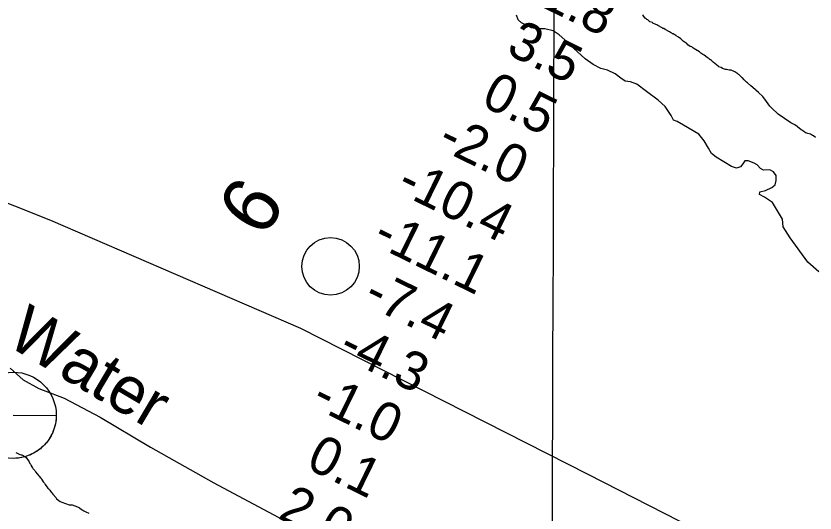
# Model space of a CAD drawing. Extents: x 3146026 to 3183936, y 897894 to 923344.
# Drawn here: x 3154575 to 3155964, y 914265 to 915129 of the extents above; entities that cross this region are included whole.
import ezdxf

# ---------------------------------------------------------------- set-up
doc = ezdxf.new("R2010")
doc.units = 0
for name, color, linetype in [('V-GRID-MAJR', 7, 'Continuous'), ('V-RIVR-EDGE', 7, 'Continuous'), ('V-RIVR-GAGE', 7, 'Continuous'), ('V-RIVR-IDEN', 7, 'Continuous'), ('V-RIVR-MILE', 7, 'Continuous'), ('V-RIVR-RANG', 7, 'Continuous'), ('V-SITE-VEGE', 7, 'Continuous'), ('V-TOPO-BNDY', 7, 'Continuous')]:
    doc.layers.add(name, color=color, linetype=linetype)

msp = doc.modelspace()

# ---------------------------------------------------------------- linework, layer by layer
at = {"layer": 'V-GRID-MAJR'}
msp.add_spline([(3155483.12, 907322.211), (3155490.4390000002, 909418.746), (3155511.603, 915481.6070000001), (3155532.767, 921544.514), (3155532.774, 921546.412)], degree=3, dxfattribs=at)
at = {"layer": 'V-RIVR-EDGE'}
for points in [[(3155480.120210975, 915106.8020101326), (3155471.2926323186, 915108.6511798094), (3155460.6460070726, 915113.854973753), (3155453.344969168, 915117.223153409), (3155447.876533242, 915122.718700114), (3155445.155870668, 915130.948464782)], [(3155970.326038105, 914684.3876305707), (3155951.1804877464, 914701.1856034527), (3155920.221301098, 914743.9001275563), (3155908.08578896, 914762.8126651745), (3155906.8999509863, 914775.9115456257), (3155889.6126072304, 914805.1917580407), (3155875.624913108, 914814.0584967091), (3155867.1101733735, 914819.2570191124), (3155867.7298266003, 914823.5192839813), (3155877.4816135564, 914825.931626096), (3155888.458398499, 914831.0819515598), (3155894.560796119, 914835.6352161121), (3155896.4069534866, 914843.244574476), (3155896.124237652, 914852.0774246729), (3155891.5717261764, 914858.4843773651), (3155884.8805514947, 914862.1556059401), (3155874.2188647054, 914861.2682984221), (3155868.743651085, 914864.0228494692), (3155863.27747439, 914870.432061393), (3155857.8022607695, 914873.1866124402), (3155847.7632395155, 914877.7797900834), (3155841.97594005, 914877.4895434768), (3155838.003168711, 914872.0173421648), (3155834.031903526, 914867.1542509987), (3155827.3256673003, 914864.7343781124), (3155818.805656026, 914867.8010150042), (3155791.7401676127, 914884.0094577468), (3155783.532242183, 914890.120892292), (3155778.377398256, 914899.2703467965), (3155771.0997057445, 914912.0797337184), (3155761.991670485, 914923.6754188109), (3155735.2299840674, 914939.5785534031), (3155723.976507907, 914945.6975187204), (3155717.89218414, 914948.4535759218), (3155713.95179512, 914956.0772427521), (3155703.026972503, 914971.94121733), (3155690.8726334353, 914983.2398781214), (3155670.8088993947, 914998.2127797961), (3155653.7846914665, 915010.7417101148), (3155642.831251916, 915015.0325919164), (3155634.0014140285, 915015.9680963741), (3155626.0957844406, 915021.165112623), (3155616.3688490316, 915028.80308792), (3155603.28879551, 915035.2311267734), (3155591.4179253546, 915038.0014924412), (3155578.034069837, 915044.7348394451), (3155564.3539430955, 915054.8190453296), (3155543.9946909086, 915073.4473609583), (3155529.107640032, 915088.1029052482), (3155519.0776557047, 915096.3507437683), (3155508.740103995, 915103.3811150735), (3155494.129744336, 915106.7673685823), (3155480.120210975, 915106.8020101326)], [(3154564.785410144, 914516.8781149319), (3154587.738746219, 914496.9916081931), (3154614.6697759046, 914481.8544056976), (3154659.046956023, 914465.0876839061), (3154721.626206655, 914431.6189638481), (3154808.7490862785, 914379.8461846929), (3154918.848837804, 914317.7051204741), (3155039.2541121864, 914253.1590036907)]]:
    msp.add_lwpolyline(points, dxfattribs=at)
at = {"layer": 'V-RIVR-GAGE'}
msp.add_lwpolyline([(3154570.108882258, 914435.1427246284), (3154645.1086529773, 914434.9572736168), (3154645.055088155, 914432.3023979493), (3154644.868275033, 914429.1428502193), (3154644.6158665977, 914426.5514664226), (3154644.268431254, 914423.949317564), (3154643.729700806, 914420.8236401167), (3154643.082287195, 914417.8262318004), (3154642.2140780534, 914414.5073684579), (3154641.5657736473, 914412.3629649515), (3154640.592719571, 914409.5113622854), (3154639.4645151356, 914406.5991430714), (3154638.364227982, 914404.0578559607), (3154637.1740696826, 914401.5687912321), (3154635.891008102, 914399.1189563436), (3154634.5441766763, 914396.7622794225), (3154632.9006587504, 914394.1283352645), (3154631.3991838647, 914391.9160411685), (3154629.275096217, 914389.0522846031), (3154627.1325946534, 914386.4255742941), (3154624.50036267, 914383.5040740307), (3154622.2046305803, 914381.188743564), (3154619.7149411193, 914378.8908927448), (3154617.531351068, 914377.037286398), (3154615.8881267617, 914375.7353455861), (3154613.2322834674, 914373.7799066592), (3154611.3180599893, 914372.4786359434), (3154608.7981287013, 914370.8918620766), (3154606.1343363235, 914369.3614441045), (3154603.41382106, 914367.9431667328), (3154601.2903153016, 914366.9324143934), (3154599.0188520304, 914365.9390279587), (3154596.4022810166, 914364.9024947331), (3154593.690908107, 914363.9461961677), (3154590.415420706, 914362.9442923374), (3154587.254395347, 914362.12910605), (3154584.824079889, 914361.6001138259), (3154582.0678396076, 914361.1019276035), (3154579.680976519, 914360.7558284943), (3154576.892211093, 914360.4497232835), (3154574.6957925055, 914360.2831538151)], dxfattribs=at)
msp.add_circle((3154570.1088968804, 914435.1427481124), 74.99999999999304, dxfattribs=at)
at = {"layer": 'V-RIVR-MILE'}
msp.add_circle((3155121.7800000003, 914693.9990000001), 50.000000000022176, dxfattribs=at)
at = {"layer": 'V-SITE-VEGE'}
for p, q in [((3154574.7830000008, 914370.1329999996), (3154581.642000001, 914367.0799999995)), ((3154581.642000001, 914367.0799999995), (3154584.272000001, 914366.5919999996)), ((3154584.272000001, 914366.5919999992), (3154585.327000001, 914366.0799999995)), ((3154585.327000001, 914366.0799999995), (3154586.379000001, 914365.8349999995)), ((3154586.379000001, 914365.8349999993), (3154590.3440000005, 914363.5289999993)), ((3154590.3440000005, 914363.5289999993), (3154592.9940000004, 914361.4659999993)), ((3154592.9940000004, 914361.4659999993), (3154598.3370000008, 914354.1979999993)), ((3154598.3370000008, 914354.1979999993), (3154599.4270000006, 914351.0659999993)), ((3154599.4270000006, 914351.0659999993), (3154600.2260000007, 914350.2879999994)), ((3154600.226000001, 914350.2879999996), (3154600.768000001, 914348.9859999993)), ((3154600.768000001, 914348.9859999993), (3154601.5650000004, 914348.2089999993)), ((3154601.565000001, 914348.2089999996), (3154601.8420000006, 914347.1649999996)), ((3154601.8420000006, 914347.1649999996), (3154603.722000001, 914343.7819999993)), ((3154603.722000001, 914343.7819999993), (3154604.5200000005, 914343.0059999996)), ((3154604.5200000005, 914343.0059999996), (3154605.063000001, 914341.7029999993)), ((3154605.0630000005, 914341.7029999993), (3154606.388000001, 914340.6709999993)), ((3154606.388000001, 914340.6709999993), (3154607.7230000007, 914338.8519999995)), ((3154607.7230000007, 914338.8519999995), (3154608.2620000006, 914337.8119999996)), ((3154608.2620000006, 914337.8119999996), (3154609.3230000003, 914337.0399999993)), ((3154609.3230000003, 914337.0399999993), (3154614.924000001, 914330.0359999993)), ((3154614.924000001, 914330.0359999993), (3154616.253000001, 914328.7409999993)), ((3154616.253000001, 914328.7409999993), (3154617.327000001, 914326.9209999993)), ((3154617.327000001, 914326.9209999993), (3154618.6560000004, 914325.6259999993)), ((3154618.6560000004, 914325.6259999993), (3154619.7290000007, 914323.8079999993)), ((3154619.7290000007, 914323.8079999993), (3154620.7960000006, 914322.5089999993)), ((3154620.7960000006, 914322.5089999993), (3154622.4080000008, 914319.6479999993)), ((3154622.4080000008, 914319.6479999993), (3154624.5420000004, 914317.0549999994)), ((3154624.5420000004, 914317.0549999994), (3154625.0800000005, 914316.0129999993)), ((3154625.0800000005, 914316.0129999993), (3154626.1430000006, 914314.9789999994)), ((3154626.1430000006, 914314.9789999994), (3154628.8220000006, 914310.8189999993)), ((3154628.822000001, 914310.8189999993), (3154630.6900000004, 914308.4839999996)), ((3154630.6900000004, 914308.4839999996), (3154632.0190000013, 914307.1919999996)), ((3154632.0190000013, 914307.1919999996), (3154632.822000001, 914305.8919999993)), ((3154632.8220000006, 914305.8919999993), (3154633.8850000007, 914304.8569999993)), ((3154633.8850000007, 914304.8569999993), (3154636.5570000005, 914301.2219999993)), ((3154636.5570000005, 914301.2219999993), (3154637.6200000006, 914300.1879999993)), ((3154637.6200000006, 914300.1879999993), (3154639.2260000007, 914297.8489999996)), ((3154639.2260000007, 914297.8489999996), (3154644.821000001, 914291.3689999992)), ((3154644.8210000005, 914291.3689999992), (3154645.624000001, 914290.0709999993)), ((3154645.6240000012, 914290.0709999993), (3154647.219000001, 914288.5179999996)), ((3154647.219000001, 914288.5179999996), (3154651.981000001, 914285.4359999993)), ((3154651.981000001, 914285.4359999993), (3154654.887000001, 914283.9019999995)), ((3154654.8870000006, 914283.9019999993), (3154661.2090000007, 914281.6289999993)), ((3154661.2090000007, 914281.6289999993), (3154667.793000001, 914279.6219999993)), ((3154667.793000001, 914279.6219999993), (3154672.520000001, 914279.1609999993)), ((3154672.520000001, 914279.1609999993), (3154682.2670000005, 914275.8839999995)), ((3154682.2670000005, 914275.8839999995), (3154683.3250000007, 914275.1099999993)), ((3154683.3250000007, 914275.1099999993), (3154685.701000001, 914274.0939999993)), ((3154685.701000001, 914274.0939999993), (3154689.1440000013, 914271.5199999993)), ((3154689.1440000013, 914271.5199999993), (3154691.5210000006, 914270.2399999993)), ((3154691.5210000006, 914270.2399999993), (3154692.851000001, 914268.9479999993)), ((3154692.851000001, 914268.9479999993), (3154695.490000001, 914267.6739999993)), ((3154695.490000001, 914267.6739999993), (3154697.8600000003, 914266.9179999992)), ((3154697.8600000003, 914266.9179999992), (3154700.764000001, 914265.3839999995)), ((3154700.764000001, 914265.3839999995), (3154701.819000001, 914265.1359999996))]:
    msp.add_line(p, q, dxfattribs=at)
for points in [[(3155814.290000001, 915035.4119999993), (3155810.088000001, 915036.2409999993), (3155808.408000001, 915036.2369999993), (3155806.305000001, 915037.0729999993), (3155802.944000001, 915037.9039999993), (3155800.423000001, 915039.5789999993), (3155796.639000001, 915041.2509999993), (3155795.377000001, 915042.0859999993), (3155786.964000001, 915049.2049999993), (3155783.599000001, 915051.7179999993), (3155782.335000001, 915052.9729999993), (3155781.074000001, 915053.8109999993), (3155779.810000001, 915055.0709999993), (3155776.445000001, 915057.1599999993), (3155770.979000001, 915061.3459999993), (3155768.878000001, 915062.1809999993), (3155765.093000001, 915064.6919999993), (3155762.988000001, 915066.7869999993), (3155755.838000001, 915071.3889999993), (3155754.579000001, 915071.8069999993), (3155753.315000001, 915073.0619999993), (3155751.634000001, 915073.8999999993), (3155749.531000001, 915075.5729999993), (3155747.009000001, 915076.4089999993), (3155742.805000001, 915079.3369999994), (3155741.119000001, 915081.4319999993), (3155739.860000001, 915081.8499999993), (3155734.812000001, 915085.6159999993), (3155732.708000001, 915087.2919999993), (3155730.605000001, 915089.3869999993), (3155726.396000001, 915092.7349999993), (3155722.614000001, 915094.8259999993), (3155721.772000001, 915095.6659999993), (3155720.091000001, 915096.5019999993), (3155718.831000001, 915096.9169999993), (3155717.148000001, 915098.1749999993), (3155715.886000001, 915098.5909999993), (3155715.044000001, 915099.4279999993), (3155713.783000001, 915100.2659999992), (3155712.521000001, 915100.6819999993), (3155710.8400000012, 915101.9389999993), (3155703.272000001, 915106.1189999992), (3155700.7490000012, 915107.7939999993), (3155699.490000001, 915107.7899999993), (3155697.806000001, 915109.0479999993), (3155690.6610000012, 915112.8099999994), (3155688.557000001, 915114.0629999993), (3155686.876000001, 915114.4809999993), (3155681.832000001, 915116.9879999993), (3155680.992000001, 915117.8249999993), (3155676.788000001, 915119.4969999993), (3155673.003000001, 915122.4249999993), (3155671.319000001, 915123.2629999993), (3155670.058000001, 915124.5179999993), (3155668.796000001, 915125.3539999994), (3155666.2690000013, 915128.2889999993), (3155664.584000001, 915131.2249999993)], [(3155964.655000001, 914918.1489999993), (3155960.860000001, 914920.8259999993), (3155959.508000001, 914921.3609999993), (3155955.7150000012, 914923.7669999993), (3155953.284000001, 914924.5639999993), (3155951.392000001, 914924.8239999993), (3155949.229000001, 914925.3479999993), (3155947.873000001, 914926.1529999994), (3155946.796000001, 914926.1469999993), (3155945.979000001, 914927.2219999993), (3155944.084000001, 914928.2909999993), (3155940.560000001, 914930.9719999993), (3155939.474000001, 914931.5039999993), (3155933.513000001, 914936.5999999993), (3155932.427000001, 914937.1339999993), (3155928.362000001, 914940.0789999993), (3155921.866000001, 914943.5549999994), (3155899.377000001, 914958.8149999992), (3155888.156000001, 914969.6979999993), (3155885.264000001, 914972.5009999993), (3155879.552000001, 914980.5659999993), (3155873.025000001, 914989.1679999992), (3155865.697000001, 914996.1449999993), (3155860.817000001, 915000.1679999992), (3155859.459000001, 915001.5089999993), (3155851.865000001, 915007.9439999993), (3155846.438000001, 915013.3139999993), (3155844.812000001, 915014.3849999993), (3155842.643000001, 915016.2609999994), (3155840.470000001, 915018.4069999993), (3155837.484000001, 915021.9009999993), (3155836.399000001, 915022.7059999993), (3155835.583000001, 915023.7789999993), (3155832.8740000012, 915025.6529999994), (3155831.7860000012, 915026.9989999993), (3155830.433000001, 915027.7989999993), (3155829.618000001, 915028.6039999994), (3155824.471000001, 915032.0859999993), (3155817.704000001, 915035.0169999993), (3155815.548000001, 915035.4159999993), (3155814.290000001, 915035.4119999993)]]:
    msp.add_lwpolyline(points, dxfattribs=at)
at = {"layer": 'V-TOPO-BNDY'}
msp.add_lwpolyline([(3157135.275562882, 913454.6088522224), (3156545.813290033, 913785.7040784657), (3156046.8344350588, 914087.8812968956), (3155569.312652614, 914332.2982152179), (3155069.9442222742, 914586.2314079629), (3154635.558423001, 914773.8807999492), (3154205.845801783, 914944.7192919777), (3153750.92424641, 915119.8736506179), (3153426.5153285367, 915265.1842726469), (3152726.366383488, 915525.0608143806), (3152138.237861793, 915703.5088885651), (3151800.2965416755, 915761.7732067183), (3151784.019925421, 915764.5805257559), (3151638.6236088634, 916007.3368982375), (3151536.0399032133, 916215.6501487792), (3151471.6980838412, 916347.2438637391), (3151446.402353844, 916455.9368303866), (3151405.088516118, 916635.1095864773), (3151355.65170674, 916974.2514053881), (3151353.5444722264, 917141.3540887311), (3151352.5963935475, 917209.9675904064), (3151351.7849378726, 917287.7703992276)], dxfattribs=at)

# ---------------------------------------------------------------- texts
at = {"layer": 'V-RIVR-IDEN'}
for s, height, rotation, p in [('6', 99.99980199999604, 56.890321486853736, (3155004.553798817, 914740.9178117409)), ('Water', 82.99983200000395, 329.3995655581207, (3154555.7855355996, 914558.8382652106))]:
    msp.add_text(s, height=height, rotation=rotation, dxfattribs=at).set_placement(p)
at = {"layer": 'V-RIVR-RANG'}
for s, p in [('11.8', (3155438.8191043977, 915169.3757476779)), ('3.5', (3155424.8947196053, 915064.8409602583)), ('0.5', (3155381.1227196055, 914974.9299602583)), ('-2.0', (3155304.8994475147, 914900.9183402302)), ('-10.4', (3155233.8864891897, 914824.3535350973)), ('-11.1', (3155192.246390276, 914733.3970502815)), ('-7.4', (3155176.190104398, 914629.9077476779)), ('-4.3', (3155132.418104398, 914539.9967476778)), ('-1.0', (3155086.0404475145, 914451.3613402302)), ('0.1', (3155076.853620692, 914344.5064754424)), ('2.0', (3155028.3440627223, 914256.9165528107))]:
    msp.add_text(s, height=66.99999999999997, rotation=333.89832571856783, dxfattribs=at).set_placement(p)

doc.saveas('drawing.dxf')
